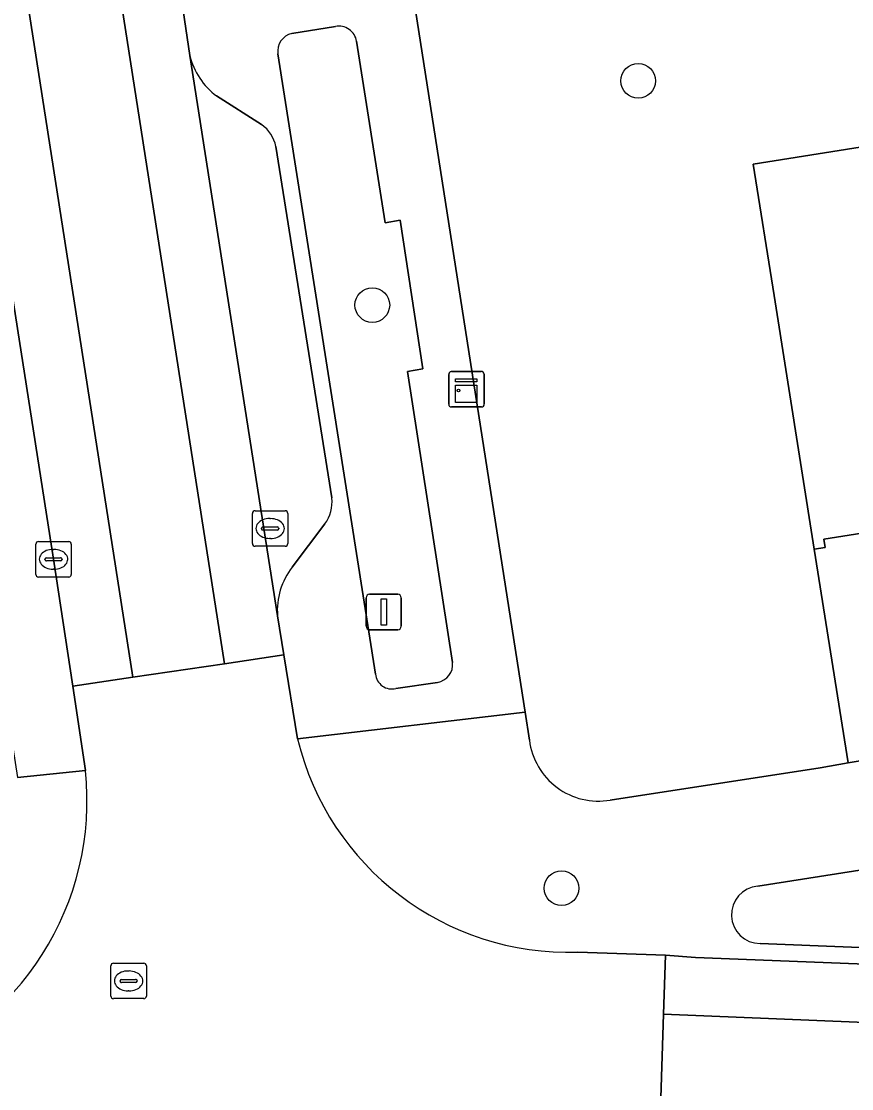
# Model space of a CAD drawing. Extents: x 160077 to 160948, y 386481 to 387498.
# Drawn here: x 160666.81 to 160690.21, y 386882.64 to 386912.73 of the extents above; entities that cross this region are included whole.
import ezdxf

# ---------------------------------------------------------------- set-up
doc = ezdxf.new("R2010")
doc.units = 0
for name, color, linetype in [('IMGEO_Boom', 7, 'Continuous'), ('IMGEO_Erf', 7, 'Continuous'), ('IMGEO_Groenvoorziening', 7, 'Continuous'), ('IMGEO_Kast', 7, 'Continuous'), ('IMGEO_Kolk', 7, 'Continuous'), ('IMGEO_Lichtmast', 7, 'Continuous'), ('IMGEO_Pand', 7, 'Continuous'), ('IMGEO_Parkeervlak_open', 7, 'Continuous'), ('IMGEO_Rijbaan_lokaal_gesloten', 7, 'Continuous'), ('IMGEO_Rijbaan_lokaal_open', 7, 'Continuous'), ('IMGEO_Voetpad_open', 7, 'Continuous')]:
    doc.layers.add(name, color=color, linetype=linetype)

msp = doc.modelspace()

# ---------------------------------------------------------------- linework, layer by layer
at = {"layer": 'IMGEO_Boom'}
for centre in [(160684.196, 386911.048), (160676.702, 386904.727), (160682.034, 386888.286)]:
    msp.add_circle(centre, 0.489, dxfattribs=at)
at = {"layer": 'IMGEO_Erf'}
for points in [[(160677.879, 386913.28), (160681.006, 386893.251), (160681.13, 386892.459)], [(160683.407, 386890.771), (160689.325, 386891.685), (160690.109, 386891.817), (160689.155, 386897.841), (160688.023, 386904.993), (160687.436, 386908.699), (160693.705, 386909.692), (160694.265, 386905.998), (160700.121, 386906.892), (160706.151, 386907.812), (160712.198, 386908.734)], [(160695.192, 386899.04), (160689.43, 386898.128), (160689.468, 386897.891), (160689.155, 386897.841), (160690.109, 386891.817), (160706.308, 386894.536)]]:
    msp.add_lwpolyline(points, dxfattribs=at)
msp.add_arc((160683.073, 386892.7), 1.958, 187.0725, 279.8264, dxfattribs=at)
at = {"layer": 'IMGEO_Groenvoorziening'}
for points in [[(160675.663, 386912.581), (160674.434, 386912.387)], [(160678.965, 386894.652), (160677.693, 386902.856), (160678.121, 386902.933), (160677.487, 386907.12), (160677.063, 386907.048), (160676.26, 386912.167)], [(160674.041, 386911.807), (160676.79, 386894.322)], [(160677.366, 386893.917), (160678.536, 386894.09)], [(160700.636, 386888.324), (160699.007, 386890.143), (160687.565, 386888.344)], [(160687.635, 386886.727), (160702.608, 386886.122), (160700.636, 386888.324)]]:
    msp.add_lwpolyline(points, dxfattribs=at)
for centre, radius, start, end in [((160674.559, 386911.879), 0.523, 103.8298, 187.9281), ((160675.759, 386912.082), 0.508, 9.6534, 100.8665), ((160678.453, 386894.598), 0.515, 279.2873, 6.0005), ((160677.251, 386894.366), 0.463, 185.4361, 284.3399), ((160687.632, 386887.537), 0.81, 94.7725, 270.1851)]:
    msp.add_arc(centre, radius, start, end, dxfattribs=at)
at = {"layer": 'IMGEO_Kast'}
for p, q in [((160678.854, 386901.929), (160678.854, 386902.77)), ((160678.854, 386902.77), (160678.854, 386901.929)), ((160678.929, 386902.854), (160679.77, 386902.854)), ((160679.77, 386902.854), (160678.929, 386902.854)), ((160679.854, 386902.779), (160679.854, 386901.938)), ((160679.854, 386901.938), (160679.854, 386902.779)), ((160679.779, 386901.854), (160678.938, 386901.854)), ((160678.938, 386901.854), (160679.779, 386901.854))]:
    msp.add_line(p, q, dxfattribs=at)
for points in [[(160679.049, 386902.644), (160679.649, 386902.644), (160679.649, 386902.559), (160679.049, 386902.559), (160679.049, 386902.644)], [(160679.049, 386902.469), (160679.649, 386902.469), (160679.649, 386901.98), (160679.049, 386901.98), (160679.049, 386902.469)]]:
    msp.add_lwpolyline(points, dxfattribs=at)
msp.add_circle((160679.133, 386902.318), 0.0377, dxfattribs=at)
for centre, start, end in [((160678.932, 386902.776), 92.4484, 184.2845), ((160678.932, 386902.776), 92.4484, 184.2845), ((160679.776, 386902.776), 2.4484, 94.2845), ((160679.776, 386902.776), 2.4484, 94.2845), ((160678.932, 386901.932), 182.4484, 274.2845), ((160678.932, 386901.932), 182.4484, 274.2845), ((160679.776, 386901.932), 272.4484, 4.2845), ((160679.776, 386901.932), 272.4484, 4.2845)]:
    msp.add_arc(centre, 0.0779, start, end, dxfattribs=at)
at = {"layer": 'IMGEO_Kolk'}
for p, q in [((160673.321, 386898.002), (160673.321, 386898.854)), ((160673.396, 386898.928), (160674.248, 386898.928)), ((160674.322, 386898.854), (160674.322, 386898.002)), ((160673.623, 386898.471), (160674.021, 386898.471)), ((160673.809, 386898.708), (160673.834, 386898.708)), ((160673.58, 386898.422), (160673.58, 386898.434)), ((160674.018, 386898.385), (160673.62, 386898.385)), ((160674.064, 386898.434), (160674.064, 386898.422)), ((160667.217, 386897.134), (160667.217, 386897.986)), ((160667.292, 386898.06), (160668.144, 386898.06)), ((160668.218, 386897.986), (160668.218, 386897.134)), ((160674.248, 386897.928), (160673.396, 386897.928)), ((160673.832, 386898.148), (160673.807, 386898.148)), ((160667.476, 386897.554), (160667.476, 386897.566)), ((160667.519, 386897.603), (160667.917, 386897.603)), ((160667.705, 386897.84), (160667.73, 386897.84)), ((160667.96, 386897.566), (160667.96, 386897.554)), ((160667.914, 386897.517), (160667.516, 386897.517)), ((160667.728, 386897.28), (160667.703, 386897.28)), ((160668.144, 386897.06), (160667.292, 386897.06)), ((160669.407, 386886.173), (160670.259, 386886.173)), ((160669.332, 386885.247), (160669.332, 386886.099)), ((160669.82, 386885.953), (160669.845, 386885.953)), ((160670.333, 386886.099), (160670.333, 386885.247)), ((160669.591, 386885.667), (160669.591, 386885.679)), ((160670.029, 386885.63), (160669.631, 386885.63)), ((160669.634, 386885.716), (160670.032, 386885.716)), ((160670.075, 386885.679), (160670.075, 386885.667)), ((160669.843, 386885.393), (160669.818, 386885.393)), ((160670.259, 386885.173), (160669.407, 386885.173))]:
    msp.add_line(p, q, dxfattribs=at)
for points in [[(160673.321, 386898.002), (160673.321, 386898.854)], [(160673.396, 386898.928), (160674.248, 386898.928)], [(160674.322, 386898.854), (160674.322, 386898.002)], [(160667.217, 386897.134), (160667.217, 386897.986)], [(160667.292, 386898.06), (160668.144, 386898.06)], [(160668.218, 386897.986), (160668.218, 386897.134)], [(160674.248, 386897.928), (160673.396, 386897.928)], [(160668.144, 386897.06), (160667.292, 386897.06)], [(160669.407, 386886.173), (160670.259, 386886.173)], [(160669.332, 386885.247), (160669.332, 386886.099)], [(160670.333, 386886.099), (160670.333, 386885.247)], [(160670.259, 386885.173), (160669.407, 386885.173)]]:
    msp.add_lwpolyline(points, dxfattribs=at)
for centre, radius, start, end in [((160673.398, 386898.852), 0.0765, 91.552, 178.448), ((160673.398, 386898.852), 0.0765, 91.552, 178.448), ((160674.246, 386898.852), 0.0765, 1.552, 88.448), ((160674.246, 386898.852), 0.0765, 1.552, 88.448), ((160673.62, 386898.431), 0.0403, 85.8775, 175.7526), ((160674.025, 386898.433), 0.0386, 1.7309, 96.639), ((160673.617, 386898.421), 0.0366, 178.938, 274.7102), ((160674.021, 386898.428), 0.043, 264.8664, 352.4533), ((160667.294, 386897.984), 0.0765, 91.552, 178.448), ((160667.294, 386897.984), 0.0765, 91.552, 178.448), ((160668.142, 386897.984), 0.0765, 1.552, 88.448), ((160668.142, 386897.984), 0.0765, 1.552, 88.448), ((160673.398, 386898.004), 0.0765, 181.552, 268.448), ((160673.398, 386898.004), 0.0765, 181.552, 268.448), ((160674.246, 386898.004), 0.0765, 271.552, 358.448), ((160674.246, 386898.004), 0.0765, 271.552, 358.448), ((160667.516, 386897.563), 0.0403, 85.8775, 175.7526), ((160667.513, 386897.553), 0.0366, 178.938, 274.7102), ((160667.917, 386897.56), 0.043, 264.8664, 352.4533), ((160667.921, 386897.565), 0.0386, 1.7309, 96.639), ((160667.294, 386897.136), 0.0765, 181.552, 268.448), ((160667.294, 386897.136), 0.0765, 181.552, 268.448), ((160668.142, 386897.136), 0.0765, 271.552, 358.448), ((160668.142, 386897.136), 0.0765, 271.552, 358.448), ((160669.409, 386886.097), 0.0765, 91.552, 178.448), ((160669.409, 386886.097), 0.0765, 91.552, 178.448), ((160670.257, 386886.097), 0.0765, 1.552, 88.448), ((160670.257, 386886.097), 0.0765, 1.552, 88.448), ((160669.631, 386885.676), 0.0403, 85.8775, 175.7526), ((160669.628, 386885.666), 0.0366, 178.938, 274.7102), ((160670.032, 386885.673), 0.043, 264.8664, 352.4533), ((160670.036, 386885.678), 0.0386, 1.7309, 96.639), ((160669.409, 386885.249), 0.0765, 181.552, 268.448), ((160669.409, 386885.249), 0.0765, 181.552, 268.448), ((160670.257, 386885.249), 0.0765, 271.552, 358.448), ((160670.257, 386885.249), 0.0765, 271.552, 358.448)]:
    msp.add_arc(centre, radius, start, end, dxfattribs=at)
for centre, major_axis, ratio, start_param, end_param in [((160673.808, 386898.428), (-0.387, 0.002), 0.722429, 4.712389, 7.853982), ((160673.833, 386898.428), (-0.39, 0.002), 0.717154, 1.570796, 4.712389), ((160667.704, 386897.56), (-0.387, 0.002), 0.722429, 4.712389, 7.853982), ((160667.729, 386897.56), (-0.39, 0.002), 0.717154, 1.570796, 4.712389), ((160669.819, 386885.673), (-0.387, 0.002), 0.722429, 4.712389, 7.853982), ((160669.844, 386885.673), (-0.39, 0.002), 0.717154, 1.570796, 4.712389)]:
    msp.add_ellipse(centre, major_axis=major_axis, ratio=ratio, start_param=start_param, end_param=end_param, dxfattribs=at)
at = {"layer": 'IMGEO_Lichtmast'}
for p, q in [((160676.527, 386895.674), (160676.527, 386896.474)), ((160676.527, 386896.474), (160676.527, 386895.674)), ((160676.627, 386896.574), (160677.417, 386896.574)), ((160677.417, 386896.574), (160676.627, 386896.574)), ((160677.517, 386896.474), (160677.517, 386895.674)), ((160677.517, 386895.674), (160677.517, 386896.474)), ((160677.417, 386895.574), (160676.627, 386895.574)), ((160676.627, 386895.574), (160677.417, 386895.574))]:
    msp.add_line(p, q, dxfattribs=at)
msp.add_lwpolyline([(160676.947, 386896.449), (160677.097, 386896.449), (160677.097, 386895.699), (160676.947, 386895.699), (160676.947, 386896.449)], dxfattribs=at)
for centre, start, end in [((160676.627, 386896.474), 90, 180), ((160676.627, 386896.474), 90, 180), ((160677.417, 386896.474), 0, 90), ((160677.417, 386896.474), 360, 90), ((160676.627, 386895.674), 180, 270), ((160676.627, 386895.674), 180, 270), ((160677.417, 386895.674), 270, 0), ((160677.417, 386895.674), 270, 0)]:
    msp.add_arc(centre, 0.1, start, end, dxfattribs=at)
at = {"layer": 'IMGEO_Pand'}
msp.add_lwpolyline([(160694.265, 386905.998), (160693.705, 386909.692), (160687.436, 386908.699), (160688.023, 386904.993), (160689.155, 386897.841), (160689.468, 386897.891), (160689.43, 386898.128), (160695.192, 386899.04), (160695.24, 386898.739), (160695.362, 386898.759)], close=True, dxfattribs=at)
at = {"layer": 'IMGEO_Parkeervlak_open'}
for points in [[(160671.559, 386911.766), (160674.031, 386895.966)], [(160673.579, 386909.814), (160672.314, 386910.622)], [(160675.563, 386899.288), (160673.986, 386909.197)], [(160674.444, 386897.338), (160675.361, 386898.558)]]:
    msp.add_lwpolyline(points, dxfattribs=at)
for centre, radius, start, end in [((160673.518, 386912.237), 2.015, 193.5351, 233.3117), ((160673.017, 386909), 0.989, 11.4668, 55.3543), ((160674.523, 386899.183), 1.046, 323.2997, 5.7654), ((160675.986, 386896.126), 1.962, 141.8258, 184.6685)]:
    msp.add_arc(centre, radius, start, end, dxfattribs=at)
at = {"layer": 'IMGEO_Rijbaan_lokaal_gesloten'}
for points in [[(160653.742, 387025.709), (160652.315, 387034.8), (160652.31, 387034.83), (160650.039, 387049.469), (160648.402, 387049.206), (160672.534, 386894.617), (160674.21, 386894.866), (160674.031, 386895.966), (160671.559, 386911.766), (160671.293, 386913.55), (160670.124, 386921.003), (160653.752, 387025.629)], [(160645.848, 387048.796), (160644.138, 387048.521), (160646.46, 387033.502), (160647.235, 387028.489), (160647.328, 387027.89), (160662.549, 386930.569), (160663.045, 386927.404), (160664.053, 386920.974), (160664.71, 386916.783), (160667.718, 386897.56), (160668.258, 386893.981), (160669.948, 386894.233)], [(160684.962, 386886.4), (160684.911, 386884.732), (160725.396, 386883.063), (160725.473, 386884.72), (160721.697, 386884.885), (160704.258, 386885.608), (160685.81, 386886.334)]]:
    msp.add_lwpolyline(points, close=True, dxfattribs=at)
at = {"layer": 'IMGEO_Rijbaan_lokaal_open'}
for points in [[(160648.402, 387049.206), (160645.848, 387048.796), (160669.948, 386894.233), (160672.534, 386894.617)], [(160725.396, 386883.063), (160684.911, 386884.732), (160684.825, 386882.076), (160723.497, 386880.483), (160725.33, 386880.41)]]:
    msp.add_lwpolyline(points, close=True, dxfattribs=at)
for points in [[(160674.597, 386892.494), (160674.21, 386894.866), (160672.534, 386894.617), (160669.948, 386894.233), (160668.258, 386893.981), (160668.616, 386891.607)], [(160684.962, 386886.4), (160682.495, 386886.484)], [(160682.412, 386882.159), (160682.355, 386880.502), (160684.747, 386880.354), (160684.825, 386882.076), (160684.911, 386884.732), (160684.962, 386886.4)]]:
    msp.add_lwpolyline(points, dxfattribs=at)
for centre, radius, start, end in [((160682.241, 386894.345), 7.865, 193.6108, 271.8504), ((160660.597, 386890.752), 8.064, 288.9586, 6.0859)]:
    msp.add_arc(centre, radius, start, end, dxfattribs=at)
at = {"layer": 'IMGEO_Voetpad_open'}
for points in [[(160647.931, 387011.797), (160649.771, 386999.952), (160659.182, 386939.374), (160659.595, 386936.766), (160659.613, 386936.631), (160660.393, 386930.684), (160660.405, 386930.591), (160660.967, 386927.018), (160661.892, 386921.134), (160662.518, 386917.149), (160662.73, 386916.762), (160663.276, 386913.276), (160664.848, 386903.246), (160666.703, 386891.404), (160668.616, 386891.607), (160668.258, 386893.981), (160667.718, 386897.56), (160664.71, 386916.783), (160664.053, 386920.974), (160662.858, 386920.786), (160661.848, 386927.216), (160663.045, 386927.404), (160662.549, 386930.569), (160647.328, 387027.89)], [(160674.031, 386895.966), (160674.21, 386894.866), (160674.597, 386892.494), (160681.006, 386893.251), (160677.879, 386913.28), (160677.818, 386913.675), (160677.601, 386915.063), (160660.76, 387022.948)], [(160671.293, 386913.55), (160671.559, 386911.766)], [(160674.434, 386912.387), (160675.663, 386912.581)], [(160676.26, 386912.167), (160677.063, 386907.048), (160677.487, 386907.12), (160678.121, 386902.933), (160677.693, 386902.856), (160678.965, 386894.652)], [(160676.79, 386894.322), (160674.041, 386911.807)], [(160672.314, 386910.622), (160673.579, 386909.814)], [(160673.986, 386909.197), (160675.563, 386899.288)], [(160675.361, 386898.558), (160674.444, 386897.338)], [(160728.803, 386897.962), (160726.354, 386897.585), (160706.308, 386894.536), (160690.109, 386891.817), (160689.325, 386891.685), (160683.407, 386890.771)], [(160687.565, 386888.344), (160699.007, 386890.143), (160726.7, 386894.498)], [(160678.536, 386894.09), (160677.366, 386893.917)], [(160681.13, 386892.459), (160681.006, 386893.251), (160674.597, 386892.494)], [(160668.616, 386891.607), (160666.703, 386891.404)], [(160727.862, 386885.102), (160718.996, 386885.46), (160717.141, 386885.535), (160702.608, 386886.122), (160687.635, 386886.727)], [(160682.495, 386886.484), (160684.962, 386886.4), (160685.81, 386886.334), (160704.258, 386885.608), (160721.697, 386884.885), (160725.473, 386884.72), (160726.924, 386884.635), (160727.98, 386884.68)]]:
    msp.add_lwpolyline(points, dxfattribs=at)
for centre, radius, start, end in [((160674.559, 386911.879), 0.523, 103.8298, 187.9281), ((160675.759, 386912.082), 0.508, 9.6534, 100.8665), ((160673.518, 386912.237), 2.015, 193.5351, 233.3117), ((160673.017, 386909), 0.989, 11.4668, 55.3543), ((160674.523, 386899.183), 1.046, 323.2997, 5.7654), ((160675.986, 386896.126), 1.962, 141.8258, 184.6685), ((160678.453, 386894.598), 0.515, 279.2873, 6.0005), ((160677.251, 386894.366), 0.463, 185.4361, 284.3399), ((160682.241, 386894.345), 7.865, 193.6108, 271.8504), ((160683.073, 386892.7), 1.958, 187.0725, 279.8264), ((160660.597, 386890.752), 8.064, 288.9586, 6.0859), ((160687.632, 386887.537), 0.81, 94.7725, 270.1851)]:
    msp.add_arc(centre, radius, start, end, dxfattribs=at)

doc.saveas('drawing.dxf')
